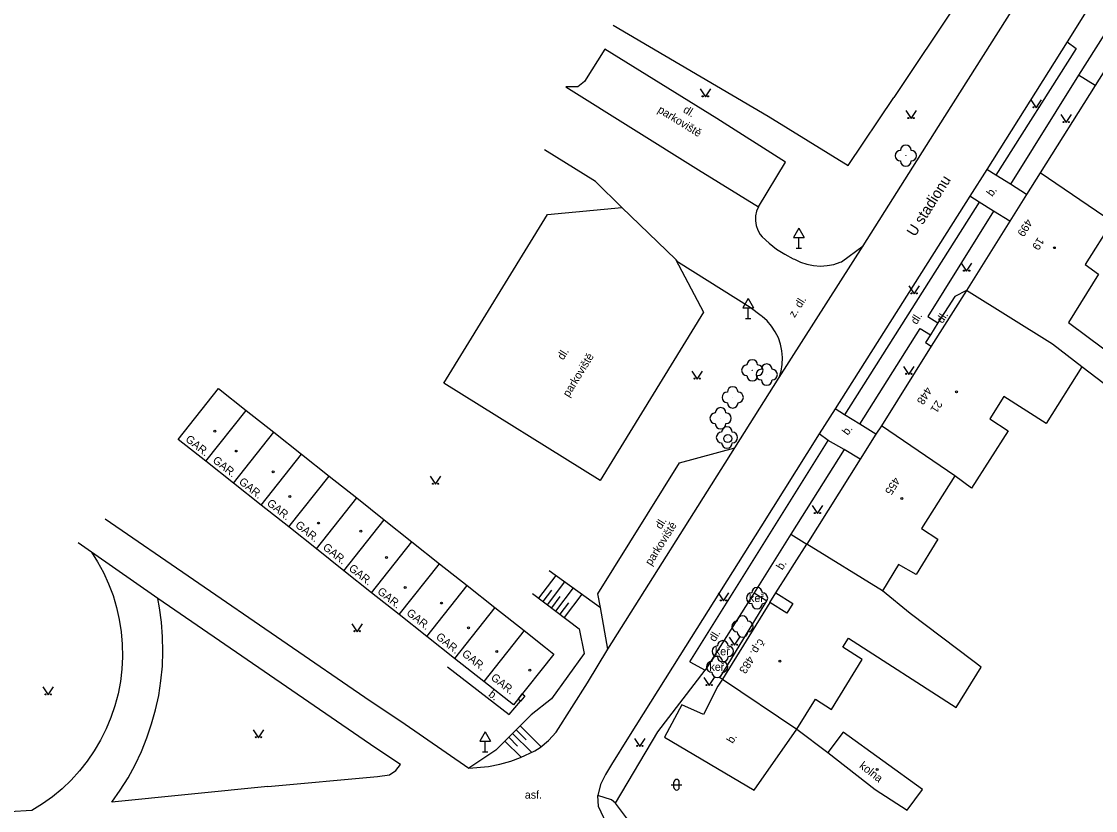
# Model space of a CAD drawing. Extents: x -577457 to -568404, y -1208466 to -1201387.
# Drawn here: x -569092.6 to -568992, y -1204231.4 to -1204157.4 of the extents above; entities that cross this region are included whole.
import ezdxf

# ---------------------------------------------------------------- set-up
doc = ezdxf.new("R2010")
doc.units = 0
for name, color, linetype in [('BUDOVY_MĚŘ', 7, 'Continuous'), ('BUDOVY_NEMĚŘ', 7, 'Continuous'), ('MAP_ZN_BP', 7, 'Continuous'), ('NÁZVY_ULIC_TOK_SMĚR', 7, 'Continuous'), ('OBVOD_PILÍŘE', 7, 'Continuous'), ('POMOC_POPIS', 7, 'Continuous'), ('ROZHRANÍ_PLOCH', 7, 'Continuous'), ('VÝŠKOPIS', 7, 'Continuous'), ('ZELEŇ', 7, 'Continuous'), ('ZN_BUDOV', 7, 'Continuous'), ('ZN_DOPLŇKOVÉ', 7, 'Continuous'), ('ZN_KULTUR', 7, 'Continuous'), ('Č_POPIS_ORIENT', 7, 'Continuous')]:
    doc.layers.add(name, color=color, linetype=linetype)

msp = doc.modelspace()

# ---------------------------------------------------------------- linework, layer by layer
at = {"layer": 'BUDOVY_MĚŘ'}
for points in [[(-568989.15, -1204158.86), (-568991.99, -1204163.37)], [(-568991.99, -1204163.37), (-568997.14, -1204171.55)], [(-568997.14, -1204171.55), (-568998.41, -1204173.58)], [(-568998.41, -1204173.58), (-568999.98, -1204176.09)], [(-568999.98, -1204176.09), (-569004.05, -1204182.6)], [(-569004.05, -1204182.6), (-569007.34, -1204187.82)], [(-569007.34, -1204187.82), (-569012.02, -1204195.27)], [(-569075.32, -1204198.61), (-569077.91, -1204196.56), (-569074.13, -1204191.79), (-569071.54, -1204193.84)], [(-569071.54, -1204193.84), (-569068.95, -1204195.89)], [(-569012.02, -1204195.27), (-569012.53, -1204196.08)], [(-569068.95, -1204195.89), (-569066.36, -1204197.95)], [(-569012.53, -1204196.08), (-569014, -1204198.42)], [(-569072.73, -1204200.67), (-569075.32, -1204198.61)], [(-569066.36, -1204197.95), (-569063.77, -1204200)], [(-569014, -1204198.42), (-569019.01, -1204206.39)], [(-569070.14, -1204202.72), (-569072.73, -1204200.67)], [(-569063.77, -1204200), (-569061.18, -1204202.05)], [(-569061.18, -1204202.05), (-569058.59, -1204204.1)], [(-569067.55, -1204204.77), (-569070.14, -1204202.72)], [(-569058.59, -1204204.1), (-569056, -1204206.15)], [(-569064.96, -1204206.82), (-569067.55, -1204204.77)], [(-569056, -1204206.15), (-569053.41, -1204208.21)], [(-569020.15, -1204208.19), (-569019.01, -1204206.39)], [(-569062.37, -1204208.87), (-569064.96, -1204206.82)], [(-569053.41, -1204208.21), (-569050.82, -1204210.26)], [(-569059.78, -1204210.93), (-569062.37, -1204208.87)], [(-569021.91, -1204210.94), (-569020.75, -1204209.12)], [(-569050.82, -1204210.26), (-569048.23, -1204212.31)], [(-569057.19, -1204212.98), (-569059.78, -1204210.93)], [(-569021.91, -1204210.94), (-569020.3, -1204211.96), (-569020.87, -1204212.86), (-569022.48, -1204211.84)], [(-569022.48, -1204211.84), (-569021.91, -1204210.94)], [(-569048.23, -1204212.31), (-569045.48, -1204214.49)], [(-569022.48, -1204211.84), (-569026.9, -1204219.03)], [(-569054.6, -1204215.03), (-569057.19, -1204212.98)], [(-569045.48, -1204214.49), (-569043.49, -1204216.07)], [(-569052, -1204217.09), (-569054.6, -1204215.03)], [(-569043.49, -1204216.07), (-569042.71, -1204216.69), (-569046.49, -1204221.46), (-569049.26, -1204219.26)], [(-569049.26, -1204219.26), (-569052, -1204217.09)], [(-569026.9, -1204219.03), (-569019.95, -1204223.73)], [(-569017.05, -1204225.93), (-569012.61, -1204229.39), (-569009.59, -1204231.34)]]:
    msp.add_lwpolyline(points, dxfattribs=at)
at = {"layer": 'BUDOVY_NEMĚŘ'}
for points in [[(-568982.27, -1204163.5), (-568990.38, -1204176.17), (-568997.14, -1204171.55)], [(-568990.38, -1204176.17), (-568992.92, -1204180.15), (-568991.68, -1204181.06), (-568994.5, -1204185.6), (-568986.4, -1204191.64), (-568985.88, -1204192.16), (-568987.43, -1204194.17), (-568987.88, -1204193.84), (-568993.23, -1204189.74), (-568995.97, -1204187.64), (-569004.05, -1204182.6)], [(-568993.23, -1204189.74), (-568996.58, -1204195.06), (-569000.56, -1204192.54), (-569001.85, -1204194.63), (-569000.15, -1204195.76), (-569003.59, -1204201.12), (-569005.14, -1204199.98), (-569012.02, -1204195.27)], [(-569075.32, -1204198.61), (-569071.54, -1204193.84)], [(-569072.73, -1204200.67), (-569068.95, -1204195.89)], [(-569070.14, -1204202.72), (-569066.36, -1204197.95)], [(-569067.55, -1204204.77), (-569063.77, -1204200)], [(-569005.14, -1204199.98), (-569008.27, -1204204.92), (-569006.72, -1204205.9), (-569008.77, -1204209.23), (-569010.4, -1204208.3), (-569011.92, -1204210.75), (-569019.01, -1204206.39)], [(-569064.96, -1204206.82), (-569061.18, -1204202.05)], [(-569062.37, -1204208.87), (-569058.59, -1204204.1)], [(-569059.78, -1204210.93), (-569056, -1204206.15)], [(-569057.19, -1204212.98), (-569053.41, -1204208.21)], [(-569054.6, -1204215.03), (-569050.82, -1204210.26)], [(-569019.95, -1204223.73), (-569018.2, -1204220.93), (-569016.68, -1204221.87), (-569013.81, -1204217.21), (-569015.64, -1204216.05), (-569015.11, -1204215.21), (-569005.02, -1204221.71), (-569002.66, -1204217.9), (-569003.44, -1204217.32), (-569009.31, -1204212.87), (-569011.92, -1204210.75)], [(-569048.23, -1204212.31), (-569052, -1204217.09)], [(-569045.48, -1204214.49), (-569049.26, -1204219.26)], [(-569009.59, -1204231.34), (-569008.16, -1204229.4), (-569015.59, -1204224), (-569017.05, -1204225.93)]]:
    msp.add_lwpolyline(points, dxfattribs=at)
at = {"layer": 'MAP_ZN_BP'}
for radius in [0.375, 0.0005]:
    msp.add_circle((-569026.41, -1204196.48), radius, dxfattribs=at)
at = {"layer": 'OBVOD_PILÍŘE'}
msp.add_lwpolyline([(-569045.82, -1204221.1), (-569046.06, -1204220.91), (-569045.66, -1204220.41), (-569045.42, -1204220.59), (-569045.62, -1204220.84), (-569045.82, -1204221.1)], dxfattribs=at)
at = {"layer": 'ROZHRANÍ_PLOCH'}
for points in [[(-569006.66, -1204167.23), (-568988.41, -1204138.33)], [(-568986.03, -1204150.5), (-568993.55, -1204162.39)], [(-568992.83, -1204156.44), (-568994.62, -1204159.26)], [(-568994.62, -1204159.26), (-569002.15, -1204171.24)], [(-568994.62, -1204159.26), (-568993.77, -1204159.89), (-569001.28, -1204171.78)], [(-569023.54, -1204174.74), (-569021, -1204170.56), (-569027.45, -1204166.46), (-569037.94, -1204159.97), (-569039.84, -1204162.99), (-569040.47, -1204163.51), (-569041.59, -1204163.51)], [(-568993.55, -1204162.39), (-568999.93, -1204172.63)], [(-568991.99, -1204163.37), (-568993.55, -1204162.39)], [(-569041.59, -1204163.51), (-569029.16, -1204171.27), (-569023.54, -1204174.74)], [(-569013.72, -1204178.41), (-569006.66, -1204167.23)], [(-569031.32, -1204179.67), (-569028.7, -1204184.62), (-569038.37, -1204200.41), (-569053.01, -1204191.29), (-569043.3, -1204175.46), (-569036.34, -1204174.8), (-569038.81, -1204172.38), (-569043.57, -1204169.4)], [(-569002.15, -1204171.24), (-569003.74, -1204173.76)], [(-569001.28, -1204171.78), (-569002.15, -1204171.24)], [(-568999.93, -1204172.63), (-569001.28, -1204171.78)], [(-568998.41, -1204173.58), (-568999.93, -1204172.63)], [(-569003.74, -1204173.76), (-569016.35, -1204193.68)], [(-569002.87, -1204174.3), (-569015.46, -1204194.24)], [(-569002.87, -1204174.3), (-569003.74, -1204173.76)], [(-569001.51, -1204175.15), (-569002.87, -1204174.3)], [(-569036.34, -1204174.8), (-569031.32, -1204179.67)], [(-569023.54, -1204174.74), (-569023.71, -1204175.16), (-569023.8, -1204175.6), (-569023.8, -1204176.06), (-569023.74, -1204176.51), (-569023.59, -1204176.93), (-569023.37, -1204177.33), (-569023.2, -1204177.55)], [(-569001.51, -1204175.15), (-569007.67, -1204185.03), (-569006.72, -1204185.64)], [(-568999.98, -1204176.09), (-569001.51, -1204175.15)], [(-569023.2, -1204177.55), (-569022.54, -1204178.16), (-569021.83, -1204178.72), (-569021.07, -1204179.2), (-569020.28, -1204179.62), (-569020.17, -1204179.67)], [(-569021.59, -1204190.76), (-569013.72, -1204178.41)], [(-569015.77, -1204179.91), (-569013.72, -1204178.41)], [(-569023.27, -1204184.97), (-569024.3, -1204184.2), (-569031.03, -1204179.98), (-569031.32, -1204179.67)], [(-569020.17, -1204179.67), (-569019.6, -1204179.94), (-569018.99, -1204180.14), (-569018.37, -1204180.26), (-569017.73, -1204180.3), (-569017.1, -1204180.26), (-569016.47, -1204180.15), (-569015.87, -1204179.95), (-569015.77, -1204179.91)], [(-569004.05, -1204182.6), (-569005.14, -1204183.17), (-569006.72, -1204185.64)], [(-569021.59, -1204190.76), (-569021.41, -1204190.15), (-569021.3, -1204189.52), (-569021.28, -1204188.89), (-569021.33, -1204188.25), (-569021.46, -1204187.63), (-569021.67, -1204187.03), (-569021.96, -1204186.46), (-569022.31, -1204185.93), (-569022.72, -1204185.45), (-569023.2, -1204185.02), (-569023.27, -1204184.97)], [(-569014.03, -1204195.14), (-569008.39, -1204186.15), (-569007.43, -1204186.76)], [(-569006.72, -1204185.64), (-569007.43, -1204186.76)], [(-569007.43, -1204186.76), (-569007.88, -1204187.46), (-569007.34, -1204187.82)], [(-569025.74, -1204197.36), (-569021.59, -1204190.76)], [(-569016.35, -1204193.68), (-569017.84, -1204196.04)], [(-569015.46, -1204194.24), (-569016.35, -1204193.68)], [(-569014.03, -1204195.14), (-569015.46, -1204194.24)], [(-569012.53, -1204196.08), (-569014.03, -1204195.14)], [(-569017.84, -1204196.04), (-569023.31, -1204204.75), (-569030.89, -1204216.82), (-569035.71, -1204224.49), (-569037.32, -1204227.05), (-569037.86, -1204227.98), (-569038.33, -1204228.93), (-569038.59, -1204229.94)], [(-569029.96, -1204217.42), (-569017, -1204196.67)], [(-569017, -1204196.67), (-569017.84, -1204196.04)], [(-569015.51, -1204197.51), (-569017, -1204196.67)], [(-569038.35, -1204212.31), (-569038.59, -1204211.05), (-569030.92, -1204198.74), (-569025.74, -1204197.36)], [(-569037.64, -1204216.23), (-569025.74, -1204197.36)], [(-569015.51, -1204197.51), (-569020.5, -1204205.45)], [(-569014, -1204198.42), (-569015.51, -1204197.51)], [(-569084.75, -1204204), (-569059.92, -1204221.08), (-569057.05, -1204222.98), (-569050.68, -1204227.39)], [(-569020.5, -1204205.45), (-569023.94, -1204210.93)], [(-569020.5, -1204205.45), (-569019.01, -1204206.39)], [(-569086.04, -1204207.12), (-569087.27, -1204206.25)], [(-569086.04, -1204207.12), (-569085.47, -1204208.03), (-569084.91, -1204209.05), (-569084.43, -1204210.11), (-569084.01, -1204211.2), (-569083.68, -1204212.32), (-569083.42, -1204213.46), (-569083.24, -1204214.61), (-569083.14, -1204215.77), (-569083.12, -1204216.94), (-569083.18, -1204218.1), (-569083.32, -1204219.26), (-569083.54, -1204220.41), (-569083.84, -1204221.53), (-569084.21, -1204222.64), (-569084.66, -1204223.71), (-569085.18, -1204224.76), (-569085.77, -1204225.76), (-569086.43, -1204226.73), (-569087.16, -1204227.64), (-569087.94, -1204228.5), (-569088.78, -1204229.31), (-569089.68, -1204230.06), (-569090.62, -1204230.74), (-569091.61, -1204231.36), (-569137.69, -1204234.12)], [(-569079.82, -1204211.49), (-569086.04, -1204207.12)], [(-569084.13, -1204230.57), (-569083.33, -1204229.45), (-569082.6, -1204228.28), (-569081.94, -1204227.07), (-569081.35, -1204225.83), (-569080.83, -1204224.55), (-569080.39, -1204223.24), (-569080.02, -1204221.92), (-569079.73, -1204220.57), (-569079.52, -1204219.21), (-569079.39, -1204217.83), (-569079.34, -1204216.46), (-569079.37, -1204215.08), (-569079.48, -1204213.71), (-569079.66, -1204212.34), (-569079.82, -1204211.49)], [(-569069.52, -1204229.12), (-569059.24, -1204228.18), (-569058.1, -1204228.01), (-569057.5, -1204227.6), (-569057.09, -1204227.05), (-569059.38, -1204225.51), (-569079.82, -1204211.49)], [(-569023.94, -1204210.93), (-569028.53, -1204218.2)], [(-569026.9, -1204219.03), (-569027.17, -1204218.91), (-569022.75, -1204211.68)], [(-569023.94, -1204210.93), (-569022.75, -1204211.68)], [(-569037.64, -1204216.23), (-569038.35, -1204212.31)], [(-569050.68, -1204227.39), (-569048.82, -1204227.23), (-569047.78, -1204227.02), (-569046.75, -1204226.72), (-569045.83, -1204226.39), (-569044.5, -1204225.75), (-569043.98, -1204225.44), (-569043.22, -1204224.8), (-569042.5, -1204224), (-569039.56, -1204219.38), (-569037.64, -1204216.23)], [(-569029.96, -1204217.42), (-569028.53, -1204218.2)], [(-569052.68, -1204217.87), (-569046.88, -1204222.36), (-569045.82, -1204221.1)], [(-569026.9, -1204219.03), (-569027.33, -1204219.71), (-569028.69, -1204222.36), (-569030.71, -1204221.44), (-569032.35, -1204224.49), (-569023.93, -1204229.45), (-569019.95, -1204223.73)], [(-569069.52, -1204229.12), (-569084.13, -1204230.57)], [(-569035.63, -1204237.5), (-569036.84, -1204234.36), (-569037.53, -1204233.1), (-569038.53, -1204230.98), (-569038.59, -1204229.94)]]:
    msp.add_lwpolyline(points, dxfattribs=at)
at = {"layer": 'VÝŠKOPIS'}
for points in [[(-569044.11, -1204211.46), (-569042.5, -1204209.32)], [(-569043.16, -1204208.84), (-569038.35, -1204212.31)], [(-569043.71, -1204211.76), (-569042.9, -1204210.69)], [(-569043.31, -1204212.06), (-569041.69, -1204209.9)], [(-569042.51, -1204212.66), (-569040.88, -1204210.49)], [(-569044.7, -1204211.02), (-569040.32, -1204214.31), (-569039.88, -1204216.64), (-569042.92, -1204220.87), (-569044.83, -1204222.38), (-569048.15, -1204225.7), (-569050.68, -1204227.39)], [(-569042.91, -1204212.36), (-569042.1, -1204211.28)], [(-569041.71, -1204213.26), (-569040.06, -1204211.07)], [(-569042.11, -1204212.96), (-569041.29, -1204211.87)], [(-569046.23, -1204223.78), (-569045.29, -1204224.72)], [(-569045.87, -1204223.42), (-569043.91, -1204225.39)], [(-569047.29, -1204224.84), (-569045.77, -1204226.36)], [(-569046.94, -1204224.49), (-569046.11, -1204225.31)], [(-569046.58, -1204224.13), (-569044.81, -1204225.9)], [(-569036.94, -1204230.67), (-569037.32, -1204230.36), (-569038.59, -1204229.94)], [(-568992.51, -1204263.68), (-568999.44, -1204259.93), (-569007.56, -1204254.79), (-569016.47, -1204248.68), (-569027.26, -1204241.39), (-569033.09, -1204235.47), (-569034.97, -1204233.29), (-569036.94, -1204230.67)]]:
    msp.add_lwpolyline(points, dxfattribs=at)
at = {"layer": 'ZELEŇ'}
msp.add_lwpolyline([(-569036.94, -1204230.67), (-569032.97, -1204223.98), (-569028.53, -1204218.2)], dxfattribs=at)
for centre in [(-569009.73, -1204169.95), (-569024.11, -1204190.08), (-569022.76, -1204190.48), (-569025.95, -1204192.62), (-569027.08, -1204194.58), (-569026.49, -1204196.38), (-569023.67, -1204211.44), (-569025.03, -1204214.1), (-569026.88, -1204216.43), (-569027.41, -1204217.88)]:
    msp.add_circle(centre, 0.0005, dxfattribs=at)
for centre, start, end in [((-569010.23, -1204169.95), 90, 270), ((-569009.73, -1204169.45), 0, 180), ((-569009.23, -1204169.95), 270, 90), ((-569009.73, -1204170.45), 180, 360), ((-569024.61, -1204190.08), 90, 270), ((-569024.11, -1204189.58), 0, 180), ((-569023.61, -1204190.08), 270, 90), ((-569022.76, -1204189.98), 0, 180), ((-569024.11, -1204190.58), 180, 360), ((-569023.26, -1204190.48), 90, 270), ((-569022.26, -1204190.48), 270, 90), ((-569025.95, -1204192.12), 0, 180), ((-569022.76, -1204190.98), 180, 360), ((-569026.45, -1204192.62), 90, 270), ((-569025.45, -1204192.62), 270, 90), ((-569027.08, -1204194.08), 0, 180), ((-569025.95, -1204193.12), 180, 360), ((-569027.58, -1204194.58), 90, 270), ((-569026.58, -1204194.58), 270, 90), ((-569027.08, -1204195.08), 180, 360), ((-569026.49, -1204195.88), 0, 180), ((-569026.99, -1204196.38), 90, 270), ((-569025.99, -1204196.38), 270, 90), ((-569026.49, -1204196.88), 180, 360), ((-569023.67, -1204210.94), 0, 180), ((-569024.17, -1204211.44), 90, 270), ((-569023.17, -1204211.44), 270, 90), ((-569023.67, -1204211.94), 180, 360), ((-569025.53, -1204214.1), 90, 270), ((-569025.03, -1204213.6), 0, 180), ((-569024.53, -1204214.1), 270, 90), ((-569025.03, -1204214.6), 180, 360), ((-569026.88, -1204215.93), 0, 180), ((-569027.38, -1204216.43), 90, 270), ((-569026.38, -1204216.43), 270, 90), ((-569027.91, -1204217.88), 90, 270), ((-569027.41, -1204217.38), 0, 180), ((-569026.88, -1204216.93), 180, 360), ((-569026.91, -1204217.88), 270, 90), ((-569027.41, -1204218.38), 180, 360)]:
    msp.add_arc(centre, 0.5, start, end, dxfattribs=at)
at = {"layer": 'ZN_BUDOV'}
for centre in [(-568995.81, -1204178.58), (-569004.98, -1204192.1), (-569074.47, -1204195.78), (-569072.46, -1204197.65), (-569069, -1204199.59), (-569067.45, -1204201.92), (-569010.11, -1204202.09), (-569064.76, -1204204.4), (-569060.79, -1204205.16), (-569058.39, -1204207.63), (-569056.64, -1204210.44), (-569053.23, -1204211.9), (-569050.7, -1204214.22), (-569048.06, -1204216.44), (-569021.52, -1204217.36), (-569044.96, -1204218.19), (-569012.41, -1204227.52)]:
    msp.add_circle(centre, 0.0875, dxfattribs=at)
at = {"layer": 'ZN_DOPLŇKOVÉ'}
for p, q in [((-569019.74, -1204176.74), (-569020.24, -1204177.61)), ((-569019.74, -1204176.74), (-569019.24, -1204177.61)), ((-569020.24, -1204177.61), (-569019.24, -1204177.61)), ((-569019.74, -1204178.61), (-569019.74, -1204177.61)), ((-569019.99, -1204178.61), (-569019.49, -1204178.61)), ((-569024.51, -1204183.34), (-569025.01, -1204184.21)), ((-569024.51, -1204183.34), (-569024.01, -1204184.21)), ((-569025.01, -1204184.21), (-569024.01, -1204184.21)), ((-569024.51, -1204185.21), (-569024.51, -1204184.21)), ((-569024.76, -1204185.21), (-569024.26, -1204185.21)), ((-569049.14, -1204223.97), (-569049.64, -1204224.84)), ((-569049.64, -1204224.84), (-569048.64, -1204224.84)), ((-569049.14, -1204223.97), (-569048.64, -1204224.84)), ((-569049.14, -1204225.84), (-569049.14, -1204224.84)), ((-569049.39, -1204225.84), (-569048.89, -1204225.84))]:
    msp.add_line(p, q, dxfattribs=at)
for points in [[(-568994.1, -1204138.32), (-569004.83, -1204155.45), (-569010.86, -1204164.49)], [(-569037.15, -1204157.72), (-569022.64, -1204166.26)], [(-569022.64, -1204166.26), (-569015.13, -1204170.88), (-569010.86, -1204164.49)], [(-569020.75, -1204209.12), (-569020.15, -1204208.19)], [(-569019.95, -1204223.73), (-569017.05, -1204225.93)]]:
    msp.add_lwpolyline(points, dxfattribs=at)
at = {"layer": 'ZN_KULTUR'}
for p, q in [((-569031.45, -1204229.19), (-569031.45, -1204228.69)), ((-569030.95, -1204229.19), (-569030.95, -1204228.69)), ((-569031.7, -1204228.94), (-569030.7, -1204228.94))]:
    msp.add_line(p, q, dxfattribs=at)
for points in [[(-569029.01, -1204163.69), (-569028.51, -1204164.44), (-569028.01, -1204163.69)], [(-568998.01, -1204164.71), (-568997.51, -1204165.46), (-568997.01, -1204164.71)], [(-569009.74, -1204165.73), (-569009.24, -1204166.48), (-569008.74, -1204165.73)], [(-568995.2, -1204166.1), (-568994.7, -1204166.85), (-568994.2, -1204166.1)], [(-569004.53, -1204180.03), (-569004.03, -1204180.78), (-569003.53, -1204180.03)], [(-569009.45, -1204182.16), (-569008.95, -1204182.91), (-569008.45, -1204182.16)], [(-569029.78, -1204190.15), (-569029.28, -1204190.9), (-569028.78, -1204190.15)], [(-569009.94, -1204189.71), (-569009.44, -1204190.46), (-569008.94, -1204189.71)], [(-569054.29, -1204200.02), (-569053.79, -1204200.77), (-569053.29, -1204200.02)], [(-569018.51, -1204202.76), (-569018.01, -1204203.51), (-569017.51, -1204202.76)], [(-569027.31, -1204210.95), (-569026.81, -1204211.7), (-569026.31, -1204210.95)], [(-569061.63, -1204213.84), (-569061.13, -1204214.59), (-569060.63, -1204213.84)], [(-569026.27, -1204215.11), (-569025.77, -1204215.86), (-569025.27, -1204215.11)], [(-569090.58, -1204219.77), (-569090.08, -1204220.52), (-569089.58, -1204219.77)], [(-569028.65, -1204218.9), (-569028.15, -1204219.65), (-569027.65, -1204218.9)], [(-569070.88, -1204223.79), (-569070.38, -1204224.54), (-569069.88, -1204223.79)], [(-569035.15, -1204224.6), (-569034.65, -1204225.35), (-569034.15, -1204224.6)]]:
    msp.add_lwpolyline(points, dxfattribs=at)
for centre in [(-569028.76, -1204164.39), (-569028.26, -1204164.39), (-568997.76, -1204165.41), (-568997.26, -1204165.41), (-569009.49, -1204166.43), (-569008.99, -1204166.43), (-568994.95, -1204166.8), (-568994.45, -1204166.8), (-569004.28, -1204180.73), (-569003.78, -1204180.73), (-569009.2, -1204182.86), (-569008.7, -1204182.86), (-569009.69, -1204190.41), (-569009.19, -1204190.41), (-569029.53, -1204190.85), (-569029.03, -1204190.85), (-569054.04, -1204200.72), (-569053.54, -1204200.72), (-569018.26, -1204203.46), (-569017.76, -1204203.46), (-569027.06, -1204211.65), (-569026.56, -1204211.65), (-569061.38, -1204214.54), (-569060.88, -1204214.54), (-569026.02, -1204215.81), (-569025.52, -1204215.81), (-569028.4, -1204219.6), (-569027.9, -1204219.6), (-569090.33, -1204220.47), (-569089.83, -1204220.47), (-569070.63, -1204224.49), (-569070.13, -1204224.49), (-569034.9, -1204225.3), (-569034.4, -1204225.3)]:
    msp.add_circle(centre, 0.05, dxfattribs=at)
for centre, start, end in [((-569031.2, -1204228.69), 0, 180), ((-569031.2, -1204229.19), 180, 360)]:
    msp.add_arc(centre, 0.25, start, end, dxfattribs=at)

# ---------------------------------------------------------------- texts
at = {"layer": 'NÁZVY_ULIC_TOK_SMĚR'}
msp.add_text('U stadionu', height=1, rotation=57.8, dxfattribs=at).set_placement((-569008.87, -1204177.61))
at = {"layer": 'POMOC_POPIS'}
for s, rotation, p in [('parkoviště', 328.26, (-569033.04, -1204165.83)), ('dl.', 328.26, (-569030.66, -1204165.83)), ('b.', 53.9, (-569001.64, -1204173.84)), ('z. dl.', 57.49, (-569020.15, -1204185.19)), ('dl.', 58.29, (-569008.71, -1204185.84)), ('dl.', 57.69, (-569006.29, -1204185.74)), ('dl.', 58.48, (-569041.82, -1204189.17)), ('parkoviště', 58.52, (-569041.31, -1204192.65)), ('b.', 53.46, (-569015.17, -1204196.23)), ('GAR. ', 321.61, (-569077.29, -1204196.66)), ('GAR. ', 321.61, (-569074.74, -1204198.64)), ('GAR. ', 321.61, (-569072.28, -1204200.65)), ('GAR. ', 321.61, (-569069.66, -1204202.66)), ('GAR. ', 321.61, (-569067, -1204204.71)), ('parkoviště', 57.76, (-569033.59, -1204208.45)), ('dl.', 57.76, (-569032.66, -1204205.04)), ('GAR. ', 321.61, (-569064.42, -1204206.8)), ('GAR. ', 321.61, (-569061.99, -1204208.77)), ('b.', 57.55, (-569021.3, -1204208.86)), ('GAR. ', 321.61, (-569059.31, -1204210.94)), ('GAR. ', 321.61, (-569056.58, -1204212.95)), ('GAR. ', 321.61, (-569053.82, -1204215.19)), ('dl.', 57.86, (-569027.62, -1204215.59)), (' GAR. ', 321.6, (-569051.6, -1204216.61)), (' GAR. ', 321.6, (-569048.89, -1204218.84)), ('b.', 322.2552, (-569048.9, -1204220.58)), ('b.', 58.35, (-569025.95, -1204225.13)), ('kolna', 322.2809, (-569014.15, -1204227.29))]:
    msp.add_text(s, height=0.75, rotation=rotation, dxfattribs=at).set_placement(p)
msp.add_text('asf.', height=0.75, dxfattribs=at).set_placement((-569045.43, -1204230.25))
at = {"layer": 'ZELEŇ'}
for p in [(-569024.42, -1204211.81), (-569027.62, -1204216.8), (-569028.13, -1204218.26)]:
    msp.add_text('keř', height=0.75, dxfattribs=at).set_placement(p)
at = {"layer": 'Č_POPIS_ORIENT'}
for s, rotation, p in [('499', 237.98, (-568998.43, -1204175.81)), ('19', 237.76, (-568997.34, -1204177.55)), ('448', 237.76, (-569007.84, -1204191.57)), ('21', 237.76, (-569006.87, -1204192.82)), ('455', 237.85, (-569010.83, -1204200.03)), ('č.p. 483', 237.93, (-569023.49, -1204215.19))]:
    msp.add_text(s, height=0.75, rotation=rotation, dxfattribs=at).set_placement(p)

doc.saveas('drawing.dxf')
